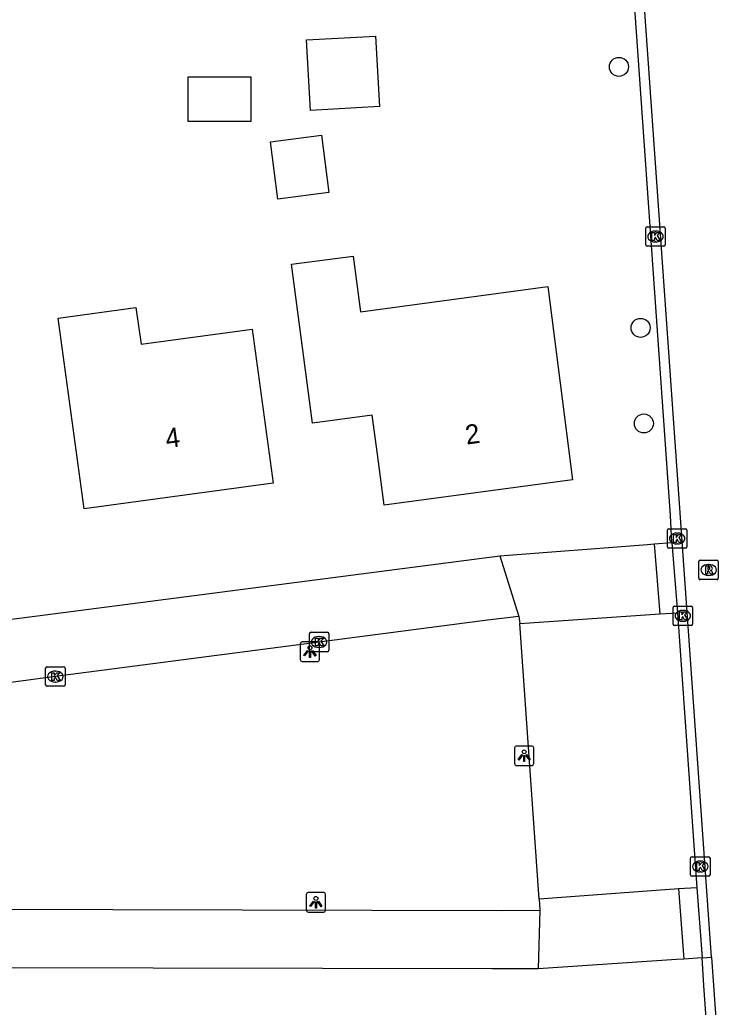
# Model space of a CAD drawing. Extents: x 162675 to 163482, y 379761 to 381227.
# Drawn here: x 163001.9 to 163037.9, y 380496.5 to 380547.3 of the extents above; entities that cross this region are included whole.
import ezdxf

# ---------------------------------------------------------------- set-up
doc = ezdxf.new("R2010")
doc.units = 0
for name, color, linetype in [('IMGEO_Boom', 7, 'Continuous'), ('IMGEO_Kolk', 7, 'Continuous'), ('IMGEO_Lichtpunt', 7, 'Continuous'), ('IMGEO_Pand', 7, 'Continuous'), ('IMGEO_Pand_nummerreeks', 7, 'Continuous'), ('IMGEO_Parkeervlak_open', 7, 'Continuous'), ('IMGEO_Rijbaan_lokaal_gesloten', 7, 'Continuous'), ('IMGEO_Rijbaan_lokaal_open', 7, 'Continuous'), ('IMGEO_Rioolput', 7, 'Continuous')]:
    doc.layers.add(name, color=color, linetype=linetype)

msp = doc.modelspace()

# ---------------------------------------------------------------- linework, layer by layer
at = {"layer": 'IMGEO_Boom'}
for centre in [(163032.701, 380544.853), (163033.815, 380531.435), (163033.981, 380526.52)]:
    msp.add_circle(centre, 0.489, dxfattribs=at)
at = {"layer": 'IMGEO_Kolk'}
for p, q in [((163034.078, 380535.707), (163034.078, 380536.559)), ((163034.153, 380536.633), (163035.005, 380536.633)), ((163034.566, 380536.413), (163034.591, 380536.413)), ((163035.079, 380536.559), (163035.079, 380535.707)), ((163034.589, 380535.853), (163034.564, 380535.853)), ((163035.005, 380535.633), (163034.153, 380535.633)), ((163035.194, 380520.178), (163035.194, 380521.03)), ((163035.269, 380521.104), (163036.121, 380521.104)), ((163036.195, 380521.03), (163036.195, 380520.178)), ((163035.682, 380520.884), (163035.707, 380520.884)), ((163036.121, 380520.104), (163035.269, 380520.104)), ((163035.705, 380520.324), (163035.68, 380520.324)), ((163035.487, 380516.201), (163035.487, 380517.053)), ((163035.562, 380517.127), (163036.414, 380517.127)), ((163036.488, 380517.053), (163036.488, 380516.201)), ((163035.975, 380516.907), (163036, 380516.907)), ((163036.414, 380516.127), (163035.562, 380516.127)), ((163035.998, 380516.347), (163035.973, 380516.347)), ((163016.774, 380514.858), (163016.774, 380515.71)), ((163016.849, 380515.784), (163017.701, 380515.784)), ((163017.262, 380515.564), (163017.287, 380515.564)), ((163017.775, 380515.71), (163017.775, 380514.858)), ((163017.285, 380515.004), (163017.26, 380515.004)), ((163017.701, 380514.784), (163016.849, 380514.784)), ((163003.206, 380513.08), (163003.206, 380513.932)), ((163003.281, 380514.006), (163004.133, 380514.006)), ((163004.207, 380513.932), (163004.207, 380513.08)), ((163003.694, 380513.786), (163003.719, 380513.786)), ((163004.133, 380513.006), (163003.281, 380513.006)), ((163003.717, 380513.226), (163003.692, 380513.226)), ((163036.384, 380503.317), (163036.384, 380504.169)), ((163036.459, 380504.243), (163037.311, 380504.243)), ((163036.872, 380504.023), (163036.897, 380504.023)), ((163037.385, 380504.169), (163037.385, 380503.317)), ((163036.895, 380503.463), (163036.87, 380503.463)), ((163037.311, 380503.243), (163036.459, 380503.243))]:
    msp.add_line(p, q, dxfattribs=at)
for points in [[(163034.078, 380535.707), (163034.078, 380536.559)], [(163034.153, 380536.633), (163035.005, 380536.633)], [(163034.399, 380536.333), (163034.522, 380536.333), (163034.522, 380536.182), (163034.652, 380536.333), (163034.816, 380536.333), (163034.67, 380536.182), (163034.823, 380535.933), (163034.671, 380535.933), (163034.586, 380536.097), (163034.522, 380536.03), (163034.522, 380535.933), (163034.399, 380535.933), (163034.399, 380536.333)], [(163035.079, 380536.559), (163035.079, 380535.707)], [(163035.005, 380535.633), (163034.153, 380535.633)], [(163035.194, 380520.178), (163035.194, 380521.03)], [(163035.269, 380521.104), (163036.121, 380521.104)], [(163036.195, 380521.03), (163036.195, 380520.178)], [(163035.515, 380520.804), (163035.638, 380520.804), (163035.638, 380520.653), (163035.768, 380520.804), (163035.932, 380520.804), (163035.786, 380520.653), (163035.939, 380520.404), (163035.787, 380520.404), (163035.702, 380520.568), (163035.638, 380520.501), (163035.638, 380520.404), (163035.515, 380520.404), (163035.515, 380520.804)], [(163036.121, 380520.104), (163035.269, 380520.104)], [(163035.487, 380516.201), (163035.487, 380517.053)], [(163035.562, 380517.127), (163036.414, 380517.127)], [(163036.488, 380517.053), (163036.488, 380516.201)], [(163035.808, 380516.827), (163035.931, 380516.827), (163035.931, 380516.676), (163036.061, 380516.827), (163036.225, 380516.827), (163036.079, 380516.676), (163036.232, 380516.427), (163036.08, 380516.427), (163035.995, 380516.591), (163035.931, 380516.524), (163035.931, 380516.427), (163035.808, 380516.427), (163035.808, 380516.827)], [(163036.414, 380516.127), (163035.562, 380516.127)], [(163016.774, 380514.858), (163016.774, 380515.71)], [(163016.849, 380515.784), (163017.701, 380515.784)], [(163017.095, 380515.484), (163017.218, 380515.484), (163017.218, 380515.333), (163017.348, 380515.484), (163017.512, 380515.484), (163017.366, 380515.333), (163017.519, 380515.084), (163017.367, 380515.084), (163017.282, 380515.248), (163017.218, 380515.181), (163017.218, 380515.084), (163017.095, 380515.084), (163017.095, 380515.484)], [(163017.775, 380515.71), (163017.775, 380514.858)], [(163017.701, 380514.784), (163016.849, 380514.784)], [(163003.206, 380513.08), (163003.206, 380513.932)], [(163003.281, 380514.006), (163004.133, 380514.006)], [(163004.207, 380513.932), (163004.207, 380513.08)], [(163003.527, 380513.706), (163003.65, 380513.706), (163003.65, 380513.555), (163003.78, 380513.706), (163003.944, 380513.706), (163003.798, 380513.555), (163003.951, 380513.306), (163003.799, 380513.306), (163003.714, 380513.47), (163003.65, 380513.403), (163003.65, 380513.306), (163003.527, 380513.306), (163003.527, 380513.706)], [(163004.133, 380513.006), (163003.281, 380513.006)], [(163036.384, 380503.317), (163036.384, 380504.169)], [(163036.459, 380504.243), (163037.311, 380504.243)], [(163036.705, 380503.943), (163036.828, 380503.943), (163036.828, 380503.792), (163036.958, 380503.943), (163037.122, 380503.943), (163036.976, 380503.792), (163037.129, 380503.543), (163036.977, 380503.543), (163036.892, 380503.707), (163036.828, 380503.64), (163036.828, 380503.543), (163036.705, 380503.543), (163036.705, 380503.943)], [(163037.385, 380504.169), (163037.385, 380503.317)], [(163037.311, 380503.243), (163036.459, 380503.243)]]:
    msp.add_lwpolyline(points, dxfattribs=at)
for centre, start, end in [((163034.155, 380536.557), 91.552, 178.448), ((163034.155, 380536.557), 91.552, 178.448), ((163035.003, 380536.557), 1.552, 88.448), ((163035.003, 380536.557), 1.552, 88.448), ((163034.155, 380535.709), 181.552, 268.448), ((163034.155, 380535.709), 181.552, 268.448), ((163035.003, 380535.709), 271.552, 358.448), ((163035.003, 380535.709), 271.552, 358.448), ((163035.271, 380521.028), 91.552, 178.448), ((163035.271, 380521.028), 91.552, 178.448), ((163036.119, 380521.028), 1.552, 88.448), ((163036.119, 380521.028), 1.552, 88.448), ((163035.271, 380520.18), 181.552, 268.448), ((163035.271, 380520.18), 181.552, 268.448), ((163036.119, 380520.18), 271.552, 358.448), ((163036.119, 380520.18), 271.552, 358.448), ((163035.564, 380517.051), 91.552, 178.448), ((163035.564, 380517.051), 91.552, 178.448), ((163036.412, 380517.051), 1.552, 88.448), ((163036.412, 380517.051), 1.552, 88.448), ((163035.564, 380516.203), 181.552, 268.448), ((163035.564, 380516.203), 181.552, 268.448), ((163036.412, 380516.203), 271.552, 358.448), ((163036.412, 380516.203), 271.552, 358.448), ((163016.851, 380515.708), 91.552, 178.448), ((163016.851, 380515.708), 91.552, 178.448), ((163017.699, 380515.708), 1.552, 88.448), ((163017.699, 380515.708), 1.552, 88.448), ((163016.851, 380514.86), 181.552, 268.448), ((163016.851, 380514.86), 181.552, 268.448), ((163017.699, 380514.86), 271.552, 358.448), ((163017.699, 380514.86), 271.552, 358.448), ((163003.283, 380513.93), 91.552, 178.448), ((163003.283, 380513.93), 91.552, 178.448), ((163004.131, 380513.93), 1.552, 88.448), ((163004.131, 380513.93), 1.552, 88.448), ((163003.283, 380513.082), 181.552, 268.448), ((163003.283, 380513.082), 181.552, 268.448), ((163004.131, 380513.082), 271.552, 358.448), ((163004.131, 380513.082), 271.552, 358.448), ((163036.461, 380504.167), 91.552, 178.448), ((163036.461, 380504.167), 91.552, 178.448), ((163037.309, 380504.167), 1.552, 88.448), ((163037.309, 380504.167), 1.552, 88.448), ((163036.461, 380503.319), 181.552, 268.448), ((163036.461, 380503.319), 181.552, 268.448), ((163037.309, 380503.319), 271.552, 358.448), ((163037.309, 380503.319), 271.552, 358.448)]:
    msp.add_arc(centre, 0.0765, start, end, dxfattribs=at)
for centre, major_axis, ratio, start_param, end_param in [((163034.565, 380536.133), (-0.387, 0.002), 0.722429, 4.712389, 7.853982), ((163034.59, 380536.133), (-0.39, 0.002), 0.717154, 1.570796, 4.712389), ((163035.681, 380520.604), (-0.387, 0.002), 0.722429, 4.712389, 7.853982), ((163035.706, 380520.604), (-0.39, 0.002), 0.717154, 1.570796, 4.712389), ((163035.974, 380516.627), (-0.387, 0.002), 0.722429, 4.712389, 7.853982), ((163035.999, 380516.627), (-0.39, 0.002), 0.717154, 1.570796, 4.712389), ((163017.261, 380515.284), (-0.387, 0.002), 0.722429, 4.712389, 7.853982), ((163017.286, 380515.284), (-0.39, 0.002), 0.717154, 1.570796, 4.712389), ((163003.693, 380513.506), (-0.387, 0.002), 0.722429, 4.712389, 7.853982), ((163003.718, 380513.506), (-0.39, 0.002), 0.717154, 1.570796, 4.712389), ((163036.871, 380503.743), (-0.387, 0.002), 0.722429, 4.712389, 7.853982), ((163036.896, 380503.743), (-0.39, 0.002), 0.717154, 1.570796, 4.712389)]:
    msp.add_ellipse(centre, major_axis=major_axis, ratio=ratio, start_param=start_param, end_param=end_param, dxfattribs=at)
at = {"layer": 'IMGEO_Lichtpunt'}
for p, q in [((163016.305, 380515.191), (163016.305, 380514.384)), ((163016.305, 380515.191), (163016.305, 380514.384)), ((163017.207, 380515.286), (163016.399, 380515.286)), ((163017.207, 380515.286), (163016.399, 380515.286)), ((163017.301, 380514.384), (163017.301, 380515.191)), ((163017.301, 380514.384), (163017.301, 380515.191)), ((163016.399, 380514.29), (163017.207, 380514.29)), ((163016.399, 380514.29), (163017.207, 380514.29)), ((163028.228, 380509.934), (163027.42, 380509.934)), ((163028.228, 380509.934), (163027.42, 380509.934)), ((163027.326, 380509.839), (163027.326, 380509.032)), ((163027.326, 380509.839), (163027.326, 380509.032)), ((163028.322, 380509.032), (163028.322, 380509.839)), ((163028.322, 380509.032), (163028.322, 380509.839)), ((163027.42, 380508.938), (163028.228, 380508.938)), ((163027.42, 380508.938), (163028.228, 380508.938)), ((163016.612, 380502.304), (163016.612, 380501.497)), ((163016.612, 380502.304), (163016.612, 380501.497)), ((163017.514, 380502.399), (163016.706, 380502.399)), ((163017.514, 380502.399), (163016.706, 380502.399)), ((163017.608, 380501.497), (163017.608, 380502.304)), ((163017.608, 380501.497), (163017.608, 380502.304)), ((163016.706, 380501.403), (163017.514, 380501.403)), ((163016.706, 380501.403), (163017.514, 380501.403))]:
    msp.add_line(p, q, dxfattribs=at)
for points in [[(163016.679, 380514.855), (163016.718, 380514.827), (163016.53, 380514.565), (163016.492, 380514.592), (163016.679, 380514.855)], [(163016.781, 380514.807), (163016.828, 380514.807), (163016.828, 380514.485), (163016.781, 380514.485), (163016.781, 380514.807)], [(163016.891, 380514.827), (163016.929, 380514.854), (163017.116, 380514.592), (163017.077, 380514.564), (163016.891, 380514.827)], [(163027.7, 380509.503), (163027.739, 380509.475), (163027.551, 380509.213), (163027.513, 380509.24), (163027.7, 380509.503)], [(163027.802, 380509.455), (163027.849, 380509.455), (163027.849, 380509.133), (163027.802, 380509.133), (163027.802, 380509.455)], [(163027.912, 380509.475), (163027.95, 380509.502), (163028.137, 380509.24), (163028.098, 380509.212), (163027.912, 380509.475)], [(163016.986, 380501.968), (163017.025, 380501.94), (163016.837, 380501.678), (163016.799, 380501.705), (163016.986, 380501.968)], [(163017.088, 380501.92), (163017.135, 380501.92), (163017.135, 380501.598), (163017.088, 380501.598), (163017.088, 380501.92)], [(163017.198, 380501.94), (163017.236, 380501.967), (163017.423, 380501.705), (163017.384, 380501.677), (163017.198, 380501.94)]]:
    msp.add_lwpolyline(points, dxfattribs=at)
for centre in [(163016.804, 380514.989), (163027.825, 380509.637), (163017.111, 380502.102)]:
    msp.add_circle(centre, 0.0994, dxfattribs=at)
for centre, start, end in [((163016.399, 380515.191), 90, 180), ((163016.399, 380515.191), 90, 180), ((163017.207, 380515.191), 0, 90), ((163017.207, 380515.191), 0, 90), ((163016.399, 380514.384), 180, 270), ((163016.399, 380514.384), 180, 270), ((163017.207, 380514.384), 270, 0), ((163017.207, 380514.384), 270, 360), ((163027.42, 380509.839), 90, 180), ((163027.42, 380509.839), 90, 180), ((163028.228, 380509.839), 0, 90), ((163028.228, 380509.839), 0, 90), ((163027.42, 380509.032), 180, 270), ((163027.42, 380509.032), 180, 270), ((163028.228, 380509.032), 270, 0), ((163028.228, 380509.032), 270, 360), ((163016.706, 380502.304), 90, 180), ((163016.706, 380502.304), 90, 180), ((163017.514, 380502.304), 0, 90), ((163017.514, 380502.304), 0, 90), ((163016.706, 380501.497), 180, 270), ((163016.706, 380501.497), 180, 270), ((163017.514, 380501.497), 270, 0), ((163017.514, 380501.497), 270, 360)]:
    msp.add_arc(centre, 0.0946, start, end, dxfattribs=at)
at = {"layer": 'IMGEO_Pand'}
for points in [[(163016.623, 380546.235), (163020.18, 380546.432), (163020.381, 380542.813), (163016.824, 380542.616), (163016.623, 380546.235)], [(163010.54, 380544.336), (163013.758, 380544.347), (163013.763, 380542.044), (163010.544, 380542.038), (163010.54, 380544.336)], [(163014.767, 380540.996), (163017.392, 380541.344), (163017.783, 380538.39), (163015.158, 380538.042), (163014.767, 380540.996)], [(163015.848, 380534.706), (163019.021, 380535.127), (163019.402, 380532.252), (163029.034, 380533.562), (163030.317, 380523.614), (163020.62, 380522.326), (163020.273, 380524.933), (163020.006, 380526.945), (163016.933, 380526.537), (163015.848, 380534.706)], [(163013.831, 380531.37), (163014.904, 380523.442), (163005.187, 380522.127), (163003.859, 380531.938), (163007.853, 380532.478), (163008.113, 380530.596), (163013.831, 380531.37)]]:
    msp.add_lwpolyline(points, dxfattribs=at)
at = {"layer": 'IMGEO_Parkeervlak_open'}
msp.add_lwpolyline([(163028.591, 380502.066), (163027.599, 380516.243)], dxfattribs=at)
at = {"layer": 'IMGEO_Rijbaan_lokaal_gesloten'}
for points in [[(163037.467, 380499.08), (163033.38, 380556.929), (163023.593, 380693.674)], [(163037.467, 380499.08), (163041.077, 380447.98)]]:
    msp.add_lwpolyline(points, dxfattribs=at)
at = {"layer": 'IMGEO_Rijbaan_lokaal_open'}
for points in [[(163035.425, 380520.4), (163035.344, 380521.792), (163032.858, 380557.149), (163032.332, 380564.613), (163032.24, 380565.916)], [(163026.58, 380519.722), (163034.169, 380520.303), (163034.52, 380520.339)], [(163034.52, 380520.339), (163035.425, 380520.4)], [(163034.52, 380520.339), (163034.806, 380516.731)], [(163035.425, 380520.4), (163035.716, 380516.789)], [(162974.83, 380512.958), (162990.833, 380515.067), (163000, 380516.265), (163026.58, 380519.722)], [(163026.58, 380519.722), (163027.55, 380516.592)], [(163027.55, 380516.592), (163025.937, 380516.399), (163017.276, 380515.283), (163003.707, 380513.504), (163000, 380513.02), (162989.699, 380511.676), (162974.878, 380509.75), (162972.194, 380509.316)], [(163027.55, 380516.592), (163027.599, 380516.243)], [(163027.599, 380516.243), (163034.806, 380516.731)], [(163034.806, 380516.731), (163035.716, 380516.789)], [(163035.716, 380516.789), (163036.702, 380502.641)], [(163035.77, 380502.6), (163028.591, 380502.066)], [(163036.702, 380502.641), (163035.77, 380502.6)], [(163035.77, 380502.6), (163036.032, 380498.981)], [(163036.702, 380502.641), (163036.984, 380499.046)], [(163028.591, 380502.066), (163028.628, 380501.498)], [(162972.776, 380501.609), (162987.707, 380501.58), (163000, 380501.55), (163026.639, 380501.488), (163028.628, 380501.498)], [(163028.628, 380501.498), (163028.549, 380498.49)], [(163036.032, 380498.981), (163035.666, 380498.96), (163028.549, 380498.49)], [(163036.984, 380499.046), (163036.032, 380498.981)], [(163036.984, 380499.046), (163037.467, 380499.08)], [(163040.495, 380449.119), (163037.069, 380497.617), (163036.984, 380499.046)], [(163028.549, 380498.49), (163026.173, 380498.478), (163000, 380498.541), (162986.249, 380498.574), (162956.148, 380498.624)]]:
    msp.add_lwpolyline(points, dxfattribs=at)
at = {"layer": 'IMGEO_Rioolput'}
for p, q in [((163036.81, 380518.563), (163036.81, 380519.415)), ((163036.885, 380519.489), (163037.737, 380519.489)), ((163037.298, 380519.269), (163037.323, 380519.269)), ((163037.811, 380519.415), (163037.811, 380518.563)), ((163037.737, 380518.489), (163036.885, 380518.489)), ((163037.321, 380518.709), (163037.296, 380518.709))]:
    msp.add_line(p, q, dxfattribs=at)
for points in [[(163036.81, 380518.563), (163036.81, 380519.415)], [(163036.885, 380519.489), (163037.737, 380519.489)], [(163037.399, 380519.187), (163037.147, 380519.189), (163037.147, 380518.789)], [(163037.325, 380519.108), (163037.271, 380519.108), (163037.271, 380519.027)], [(163037.271, 380519.027), (163037.323, 380519.027)], [(163037.811, 380519.415), (163037.811, 380518.563)], [(163037.737, 380518.489), (163036.885, 380518.489)], [(163037.147, 380518.789), (163037.271, 380518.789), (163037.271, 380518.951), (163037.282, 380518.951)], [(163037.329, 380518.922), (163037.4, 380518.789), (163037.54, 380518.789), (163037.475, 380518.915)]]:
    msp.add_lwpolyline(points, dxfattribs=at)
for centre, radius, start, end in [((163036.887, 380519.413), 0.0765, 91.552, 178.448), ((163036.887, 380519.413), 0.0765, 91.552, 178.448), ((163037.307, 380519.216), 0.19, 274.7715, 282.9687), ((163037.331, 380519.012), 0.0964, 77.0061, 93.1865), ((163037.345, 380519.069), 0.0378, 276.6634, 79.6772), ((163037.398, 380519.077), 0.109, 350.3612, 89.416), ((163037.396, 380519.077), 0.112, 277.5842, 350.9817), ((163037.735, 380519.413), 0.0765, 1.552, 88.448), ((163037.735, 380519.413), 0.0765, 1.552, 88.448), ((163036.887, 380518.565), 0.0765, 181.552, 268.448), ((163036.887, 380518.565), 0.0765, 181.552, 268.448), ((163037.281, 380518.898), 0.0533, 26.0293, 88.6989), ((163037.38, 380518.862), 0.108, 29.5134, 73.7905), ((163037.735, 380518.565), 0.0765, 271.552, 358.448), ((163037.735, 380518.565), 0.0765, 271.552, 358.448)]:
    msp.add_arc(centre, radius, start, end, dxfattribs=at)
for centre, major_axis, ratio, start_param, end_param in [((163037.297, 380518.989), (-0.387, 0.002), 0.722429, 4.712389, 7.853982), ((163037.322, 380518.989), (-0.39, 0.002), 0.717154, 1.570796, 4.712389)]:
    msp.add_ellipse(centre, major_axis=major_axis, ratio=ratio, start_param=start_param, end_param=end_param, dxfattribs=at)

# ---------------------------------------------------------------- texts
at = {"layer": 'IMGEO_Pand_nummerreeks'}
for s, rotation, p in [('4', 7.707, (163009.435, 380525.245)), ('2', 7.566, (163024.862, 380525.432))]:
    msp.add_text(s, height=1, rotation=rotation, dxfattribs=at).set_placement(p)

doc.saveas('drawing.dxf')
